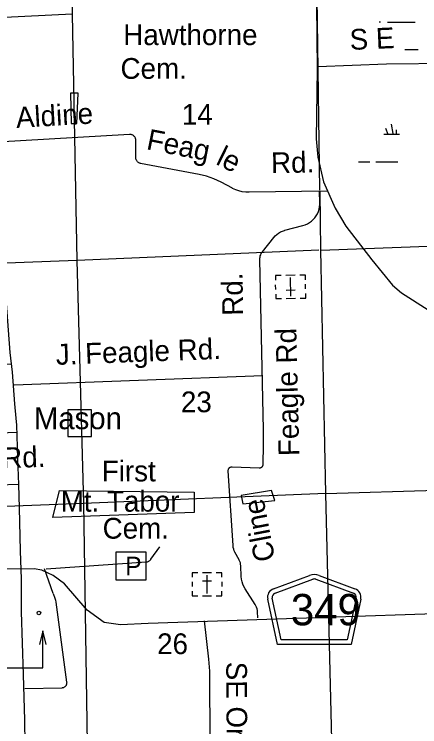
# Model space of a CAD drawing. Extents: x 2480962 to 2688785, y 277103 to 599240.
# Drawn here: x 2570333 to 2579124, y 375869 to 391313 of the extents above; entities that cross this region are included whole.
import ezdxf

# ---------------------------------------------------------------- set-up
doc = ezdxf.new("R2010")
doc.units = 0
for name, color, linetype in [('Communities and Subdivisions Names without Post Office', 7, 'Continuous'), ('County Roads Related Text', 7, 'Continuous'), ('County Routes Highway Center Lines', 7, 'Continuous'), ('Culture', 7, 'Continuous'), ('Culture Text', 7, 'Continuous'), ('Level 31', 7, 'Continuous'), ('Local Roads Improved', 7, 'Continuous'), ('Local Roads Paved', 7, 'Continuous'), ('Local Roads Related Cells', 7, 'Continuous'), ('Local Roads Related Text', 7, 'Continuous'), ('Roadshields County Roads', 7, 'Continuous'), ('Section Lines', 7, 'Continuous'), ('Section Numbers', 7, 'Continuous'), ('Swamps', 7, 'Continuous'), ('Uninventoried Roads and Features', 7, 'Continuous'), ('US Routes Highway Center Lines', 7, 'Continuous')]:
    doc.layers.add(name, color=color, linetype=linetype)

msp = doc.modelspace()

# ---------------------------------------------------------------- linework, layer by layer
at = {"layer": 'County Routes Highway Center Lines'}
msp.add_line((2576935.832, 388398.407), (2576937.441, 388393.939), dxfattribs=at)
for points in [[(2576871.726, 392929.287), (2576897.769, 390125.304), (2576880.407, 388614.8), (2576915.131, 388215.471), (2577036.666, 387677.245), (2577288.417, 387112.976), (2577522.806, 386722.329), (2578087.074, 385993.12), (2578529.809, 385437.532), (2578729.473, 385272.592), (2579884.054, 384534.702)], [(2594977.418, 389830.665), (2594289.782, 389523.038), (2593421.189, 389523.038), (2592226.874, 389595.421), (2591358.281, 389830.665), (2590779.22, 389921.143), (2589367.756, 389884.952), (2588444.877, 389740.186), (2587576.284, 389649.708), (2586942.935, 389541.134), (2586345.777, 389251.603), (2585929.577, 389034.454), (2585567.663, 388943.976), (2583486.66, 389323.985), (2581640.9, 389830.665), (2580319.915, 390156.387), (2579795.14, 390246.865), (2578401.773, 390228.77), (2576917.927, 390174.482)], [(2582016.129, 378406.188), (2574742.189, 378158.213), (2573233.673, 378106.551), (2572634.4, 378075.554), (2572283.101, 378127.216), (2571911.138, 378395.856), (2571425.52, 378964.132), (2571177.545, 379150.114), (2570929.57, 379263.769), (2570764.253, 379294.766), (2569855.01, 379284.434)]]:
    msp.add_lwpolyline(points, dxfattribs=at)
at = {"layer": 'Culture'}
for p, q in [((2576120.873, 385651.278), (2575995.889, 385649.207)), ((2575995.889, 385649.207), (2575997.546, 385549.218)), ((2576420.837, 385656.25), (2576220.861, 385652.936)), ((2576645.81, 385659.978), (2576520.825, 385657.907)), ((2576647.467, 385559.991), (2576645.81, 385659.978)), ((2576328.306, 385204.647), (2576321.677, 385604.598)), ((2576000.86, 385349.243), (2575999.203, 385449.231)), ((2576426.223, 385331.289), (2576226.247, 385327.975)), ((2576650.781, 385360.015), (2576649.124, 385460.002)), ((2576002.517, 385249.255), (2576004.174, 385149.267)), ((2576654.096, 385160.039), (2576652.438, 385260.026)), ((2576004.174, 385149.267), (2576129.159, 385151.339)), ((2576229.147, 385152.996), (2576429.122, 385156.31)), ((2576529.111, 385157.967), (2576654.096, 385160.039)), ((2574311.727, 379208.24), (2574186.725, 379208.237)), ((2574186.725, 379208.237), (2574186.728, 379108.235)), ((2574611.732, 379208.246), (2574411.729, 379208.242)), ((2574511.731, 379158.243), (2574511.74, 378758.237)), ((2574836.735, 379208.251), (2574711.733, 379208.248)), ((2574836.737, 379108.25), (2574836.735, 379208.251)), ((2574186.73, 379008.234), (2574186.732, 378908.232)), ((2574411.733, 379033.239), (2574611.736, 379033.244)), ((2574836.739, 379008.248), (2574836.742, 378908.247)), ((2574186.734, 378808.231), (2574186.736, 378708.229)), ((2574186.736, 378708.229), (2574311.738, 378708.232)), ((2574411.74, 378708.234), (2574611.743, 378708.239)), ((2574711.744, 378708.241), (2574836.746, 378708.244)), ((2574836.746, 378708.244), (2574836.744, 378808.245)), ((2570953.525, 377949.904), (2570878.256, 377649.97)), ((2570952.808, 377145.29), (2570953.525, 377949.904)), ((2571028.257, 377649.835), (2570953.525, 377949.904)), ((2569695.238, 377146.389), (2570952.808, 377145.29))]:
    msp.add_line(p, q, dxfattribs=at)
msp.add_circle((2570866.789, 378335.042), 39.902, dxfattribs=at)
at = {"layer": 'Level 31'}
for points in [[(2571569.197, 388942.032), (2571693.348, 388946.852), (2571715.277, 389600.726), (2571555.796, 389600.726)], [(2571496.293, 382157.32), (2572006.628, 382157.32), (2572006.628, 382740.951), (2571496.293, 382740.951)], [(2574230.233, 380953.581), (2574230.233, 380515.857), (2571168.219, 380406.426), (2571314.03, 380990.057)], [(2575250.904, 380880.627), (2575287.357, 380698.242), (2575979.955, 380771.196), (2575907.05, 380990.057)]]:
    msp.add_lwpolyline(points, close=True, dxfattribs=at)
at = {"layer": 'Local Roads Improved'}
for p, q in [((2570333.912, 383282.168), (2575719.752, 383483.905)), ((2570437.635, 381121.697), (2567911.622, 381037.227)), ((2573294.976, 379498.577), (2573488.322, 379772.358)), ((2571023.376, 379295.431), (2573194.758, 379442.291)), ((2571179.795, 378754.456), (2570987.467, 379290.804)), ((2571179.795, 378754.456), (2571215.064, 378656.101)), ((2571235.776, 378571.009), (2571468.78, 376832.508)), ((2574450.102, 378166.524), (2574547.393, 377332.101)), ((2574563.753, 377068.854), (2574580.727, 374961.805)), ((2571363.534, 376709.172), (2570565.047, 376689.439))]:
    msp.add_line(p, q, dxfattribs=at)
for points in [[(2573194.758, 379442.291), (2573208.656, 379443.965), (2573222.303, 379447.084), (2573235.549, 379451.611), (2573248.25, 379457.497), (2573260.265, 379464.68), (2573271.465, 379473.079), (2573281.724, 379482.603), (2573290.933, 379493.147), (2573294.976, 379498.577)], [(2571215.064, 378656.101), (2571227.586, 378614.432), (2571235.685, 378571.681), (2571235.776, 378571.009)], [(2574547.393, 377332.101), (2574563.675, 377076.912), (2574563.753, 377068.854)], [(2571468.78, 376832.508), (2571469.701, 376821.147), (2571469.43, 376809.751), (2571467.968, 376798.446), (2571465.333, 376787.356), (2571461.553, 376776.602), (2571456.67, 376766.302), (2571450.736, 376756.568), (2571443.818, 376747.509), (2571435.991, 376739.222), (2571427.342, 376731.798), (2571417.962, 376725.32), (2571407.958, 376719.858), (2571397.437, 376715.47), (2571386.515, 376712.208), (2571375.312, 376710.104), (2571363.95, 376709.183), (2571363.534, 376709.172)]]:
    msp.add_lwpolyline(points, dxfattribs=at)
at = {"layer": 'Local Roads Paved'}
for p, q in [((2572830.1, 388707.798), (2569878.585, 388536.165)), ((2572968.864, 388205.388), (2572970.623, 388574.575)), ((2574341.618, 387841.906), (2573072.213, 388080.223)), ((2575061.284, 387541.435), (2574817.715, 387673.145)), ((2577134.829, 387475.152), (2575426.251, 387456.261)), ((2576959.961, 387230.238), (2576952.391, 387473.021)), ((2576199.37, 386630.405), (2576590.658, 386734.287)), ((2575711.831, 386161.187), (2575958.143, 386472.262)), ((2575737.954, 382308.348), (2575656.813, 385997.291)), ((2575737.936, 381972.725), (2575737.954, 382308.348)), ((2575728.778, 381558.335), (2575737.936, 381972.725)), ((2575057.741, 381504.203), (2575645.862, 381480.444)), ((2575076.711, 379797.545), (2574972.858, 381417.286)), ((2575207.385, 379490.295), (2575118.78, 379652.407)), ((2575254.594, 379127.518), (2575244.259, 379358.325)), ((2575556.971, 378518.753), (2575340.54, 378856.63)), ((2575614.637, 378230.931), (2575608.38, 378357.968))]:
    msp.add_line(p, q, dxfattribs=at)
for points in [[(2572970.623, 388574.575), (2572969.961, 388588.461), (2572967.852, 388602.202), (2572964.317, 388615.648), (2572959.397, 388628.65), (2572953.145, 388641.067), (2572945.629, 388652.762), (2572936.932, 388663.608), (2572927.149, 388673.485), (2572916.386, 388682.285), (2572904.762, 388689.912), (2572892.406, 388696.282), (2572879.451, 388701.326), (2572866.04, 388704.987), (2572852.319, 388707.228), (2572838.44, 388708.021), (2572830.1, 388707.798)], [(2573072.213, 388080.223), (2573059.321, 388083.35), (2573046.827, 388087.808), (2573034.867, 388093.546), (2573023.572, 388100.504), (2573013.066, 388108.604), (2573003.465, 388117.758), (2572994.872, 388127.866), (2572987.384, 388138.815), (2572981.082, 388150.488), (2572976.034, 388162.756), (2572972.296, 388175.484), (2572969.909, 388188.535), (2572968.899, 388201.762), (2572968.864, 388205.388)], [(2574817.715, 387673.145), (2574663.096, 387746.572), (2574501.65, 387803.434), (2574341.618, 387841.906)], [(2575426.251, 387456.261), (2575351.765, 387457.393), (2575277.805, 387466.304), (2575205.183, 387482.897), (2575134.692, 387506.991), (2575067.107, 387538.322), (2575061.284, 387541.435)], [(2576590.658, 386734.287), (2576640.18, 386750.253), (2576687.762, 386771.306), (2576732.883, 386797.219), (2576775.047, 386827.705), (2576813.795, 386862.433), (2576848.7, 386901.02), (2576879.381, 386943.044), (2576905.5, 386988.045), (2576926.774, 387035.53), (2576942.966, 387084.978), (2576953.902, 387135.848), (2576959.461, 387187.582), (2576959.961, 387230.238)], [(2575958.143, 386472.262), (2575989.788, 386508.19), (2576025.013, 386540.614), (2576063.436, 386569.177), (2576104.632, 386593.567), (2576148.153, 386613.519), (2576193.521, 386628.811), (2576199.37, 386630.405)], [(2575656.813, 385997.291), (2575657.624, 386023.968), (2575661.218, 386050.415), (2575667.557, 386076.341), (2575676.572, 386101.462), (2575688.162, 386125.503), (2575702.203, 386148.202), (2575711.831, 386161.187)], [(2570266.798, 383729.385), (2569037.754, 383685.36), (2569063.436, 382848.876), (2569081.779, 382324.239), (2569089.117, 382203.169), (2570380.531, 382254.532)], [(2574972.858, 381417.286), (2574972.758, 381425.842), (2574973.553, 381434.362), (2574975.234, 381442.753), (2574977.784, 381450.921), (2574981.173, 381458.779), (2574985.364, 381466.238), (2574990.313, 381473.219), (2574995.964, 381479.646), (2575002.256, 381485.445), (2575009.12, 381490.555), (2575016.48, 381494.92), (2575024.255, 381498.492), (2575032.362, 381501.231), (2575040.71, 381503.107), (2575049.21, 381504.101), (2575057.741, 381504.203)], [(2575645.862, 381480.444), (2575654.206, 381480.544), (2575662.493, 381481.515), (2575670.633, 381483.348), (2575678.537, 381486.021), (2575686.119, 381489.506), (2575693.294, 381493.764), (2575699.985, 381498.75), (2575706.119, 381504.407), (2575711.627, 381510.674), (2575716.451, 381517.483), (2575720.536, 381524.758), (2575723.839, 381532.422), (2575726.322, 381540.388), (2575727.959, 381548.57), (2575728.732, 381556.878), (2575728.778, 381558.335)], [(2575118.78, 379652.407), (2575102.951, 379685.355), (2575090.654, 379719.776), (2575082.021, 379755.295), (2575077.15, 379791.521), (2575076.711, 379797.545)], [(2575244.259, 379358.325), (2575241.18, 379389.941), (2575234.812, 379421.06), (2575225.227, 379451.344), (2575212.529, 379480.459), (2575207.385, 379490.295)], [(2575340.54, 378856.63), (2575312.19, 378906.45), (2575289.203, 378958.96), (2575271.831, 379013.587), (2575260.264, 379069.73), (2575254.628, 379126.774), (2575254.594, 379127.518)], [(2575608.38, 378357.968), (2575604.898, 378392.125), (2575597.865, 378425.73), (2575587.358, 378458.416), (2575573.492, 378489.825), (2575556.971, 378518.753)]]:
    msp.add_lwpolyline(points, dxfattribs=at)
at = {"layer": 'Local Roads Related Cells'}
for p, q in [((2572537.893, 379654.866), (2572537.893, 379051.663)), ((2573191.095, 379654.866), (2572537.893, 379654.866)), ((2573191.095, 379051.663), (2573191.095, 379654.866)), ((2572537.893, 379051.663), (2573191.095, 379051.663))]:
    msp.add_line(p, q, dxfattribs=at)
at = {"layer": 'Roadshields County Roads'}
for p, q in [((2575954.71, 378861.63), (2576734.084, 379147.967)), ((2576940.997, 379147.967), (2577719.019, 378862.127)), ((2575989.195, 378767.764), (2576803.055, 379066.771)), ((2576872.026, 379066.771), (2577684.534, 378768.261)), ((2576038.681, 377649.804), (2575828.124, 378631.976)), ((2576119.515, 377749.804), (2575925.902, 378652.937)), ((2577747.827, 378653.433), (2577554.107, 377749.804)), ((2577845.605, 378632.473), (2577634.941, 377649.804)), ((2577634.941, 377649.804), (2576038.681, 377649.804)), ((2577554.107, 377749.804), (2576119.515, 377749.804))]:
    msp.add_line(p, q, dxfattribs=at)
for centre, radius, start, end in [((2576837.541, 378866.37), 300, 69.8269806, 110.1730139), ((2576837.541, 378972.905), 100, 69.8269876, 110.1729839), ((2576023.681, 378673.899), 200, 110.1729839, 192.0998896), ((2577650.049, 378674.396), 200, 347.9000917, 69.8270083), ((2576023.681, 378673.899), 100, 110.1729839, 192.0998896), ((2577650.049, 378674.395), 100, 347.9000932, 69.8269876)]:
    msp.add_arc(centre, radius, start, end, dxfattribs=at)
at = {"layer": 'Section Lines'}
for p, q in [((2576958.259, 387499.506), (2576751.859, 402083.823)), ((2571476.359, 396598.182), (2571589.494, 391313.092)), ((2571589.494, 391313.092), (2566278.316, 391070.872)), ((2571589.496, 391313.092), (2571692.188, 385975.601)), ((2576981.113, 386198.872), (2576962.717, 387473.537)), ((2576981.113, 386198.872), (2582259.228, 386394.666)), ((2576938.248, 386197.061), (2571694.235, 385975.678)), ((2577085.727, 380925.975), (2576981.113, 386198.871)), ((2571692.188, 385975.601), (2566367.66, 385777.045)), ((2571692.192, 385975.601), (2571832.846, 380707.512)), ((2577085.727, 380925.975), (2582322.073, 381079.294)), ((2577085.727, 380925.975), (2571832.847, 380707.507)), ((2577215.749, 375583.412), (2577090.732, 380917.794)), ((2571832.847, 380707.512), (2566470.312, 380505.714)), ((2571832.847, 380707.507), (2571916.34, 375374.024))]:
    msp.add_line(p, q, dxfattribs=at)
at = {"layer": 'Swamps'}
msp.add_line((2578426.402, 391143.461), (2579026.402, 391143.477), dxfattribs=at)
for points in [[(2578245.115, 391146.074), (2578270.546, 391146.075)], [(2578797.307, 390546.083), (2579087.005, 390546.091)], [(2578502.13, 388930.86), (2578540.912, 388727.274)], [(2578384.78, 388841.561), (2578432.172, 388715.189)], [(2578613.404, 388809.879), (2578613.406, 388715.194)], [(2578342.089, 388715.187), (2578683.265, 388715.196)], [(2577794.151, 388112.548), (2578038.934, 388112.555)], [(2578173.849, 388115.176), (2578648.668, 388115.189)]]:
    msp.add_lwpolyline(points, dxfattribs=at)
at = {"layer": 'US Routes Highway Center Lines'}
msp.add_lwpolyline([(2569580.977, 391736.588), (2569698.057, 390336.957), (2569761.918, 389549.333), (2569889.641, 388351.931), (2569985.433, 386931.013), (2570017.364, 386664.924), (2570150.409, 385142.892), (2570240.879, 383982.743), (2570288.775, 383551.678), (2570341.993, 382865.167), (2570368.602, 382556.503), (2570384.567, 382407.493), (2570389.889, 382178.657), (2570400.533, 381683.73), (2570421.82, 381119.621), (2570437.785, 380614.051), (2570464.394, 379682.738), (2570485.681, 379065.411), (2570485.681, 378357.613), (2570528.256, 377000.557), (2570554.864, 376010.704), (2570565.508, 375494.491)], dxfattribs=at)

# ---------------------------------------------------------------- texts
at = {"layer": 'Communities and Subdivisions Names without Post Office'}
msp.add_text('Mason', height=475, rotation=0.0295389, dxfattribs=at).set_placement((2570760.292, 382318.333))
at = {"layer": 'County Roads Related Text'}
msp.add_text('S E', height=450, rotation=2.4925611, dxfattribs=at).set_placement((2577614.116, 390538.227))
at = {"layer": 'Culture Text'}
for s, rotation, p in [('Hawthorne', 0.0015389, (2572696.327, 390644.793)), ('Cem.', 0.0015444, (2572637.304, 389913.653)), ('First', 0.0671861, (2572230.991, 381186.296)), ('Mt. Tabor', 0.0671917, (2571340.983, 380529.647)), ('Cem.', 0.0671972, (2572249.577, 379946.008))]:
    msp.add_text(s, height=450, rotation=rotation, dxfattribs=at).set_placement(p)
at = {"layer": 'Local Roads Related Cells'}
msp.add_text('P', height=400, rotation=360, dxfattribs=at).set_placement((2572737.3, 379154.919))
at = {"layer": 'Local Roads Related Text'}
for s, rotation, p in [('Aldine', 3.3193722, (2570382.081, 388848.471)), ('Feag', 348.8259083, (2573180.256, 388390.15)), ('le', 333.7004639, (2574681.329, 388073.056)), ('Rd.', 1.1626583, (2575904.103, 387867.906)), ('Feagle Rd', 91.3969722, (2576514.468, 381740.802)), ('J. Feagle Rd.', 2.0716444, (2571242.251, 383712.608)), ('Cline', 100.8237861, (2575991.792, 379493.389)), ('SE Ormond', 270.2748333, (2574927.947, 377277.488))]:
    msp.add_text(s, height=450, rotation=rotation, dxfattribs=at).set_placement(p)
at = {"layer": 'Roadshields County Roads'}
msp.add_text('349', height=680, dxfattribs=at).set_placement((2576329.296, 378068.087))
at = {"layer": 'Section Numbers'}
for s, rotation, p in [('14', 0.0671194, (2573965.421, 388917.757)), ('23', 0.0671722, (2573946.153, 382686.241)), ('26', 0.0672167, (2573431, 377442.704))]:
    msp.add_text(s, height=450, rotation=rotation, dxfattribs=at).set_placement(p)
at = {"layer": 'Uninventoried Roads and Features'}
for s, rotation, p in [('Rd.', 90.9741, (2575295.884, 384781.548)), ('Catherine Rd.', 1.9937083, (2567304.763, 381374.617))]:
    msp.add_text(s, height=450, rotation=rotation, dxfattribs=at).set_placement(p)

doc.saveas('drawing.dxf')
